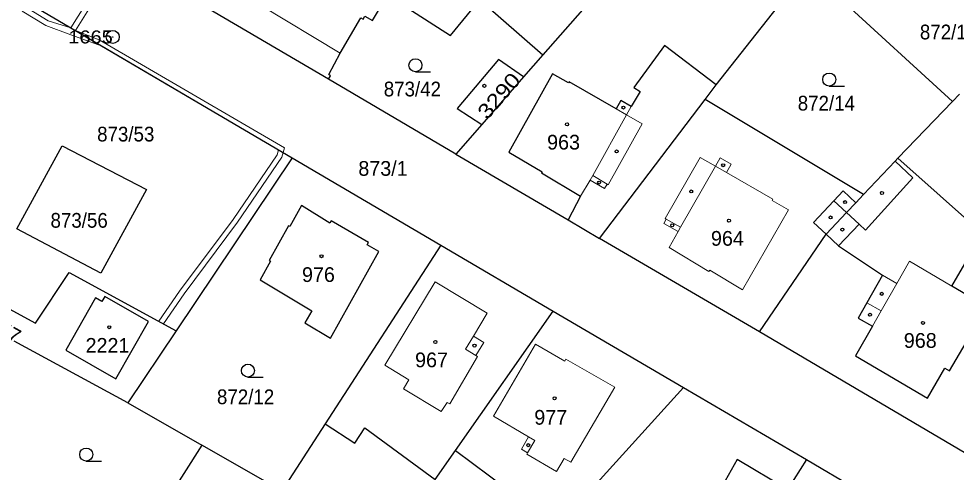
# Model space of a CAD drawing. Extents: x -679733 to -673243, y -1075091 to -1066557.
# Drawn here: x -676458.4 to -676350.2, y -1070869.6 to -1070817.2 of the extents above; entities that cross this region are included whole.
import ezdxf
from ezdxf.enums import TextEntityAlignment as Align

# ---------------------------------------------------------------- set-up
doc = ezdxf.new("R2010")
doc.units = 0
doc.header["$LTSCALE"] = 0.68
for name, color, linetype, lineweight in [('1', 7, 'Continuous', 25), ('13', 7, 'Continuous', 13), ('3', 7, 'Continuous', 25), ('4', 7, 'Continuous', 13), ('5', 7, 'Continuous', 25), ('8', 7, 'Continuous', 25)]:
    doc.layers.add(name, color=color, linetype=linetype, lineweight=lineweight)
doc.layers.add('2', color=7, linetype='Continuous')

msp = doc.modelspace()

# ---------------------------------------------------------------- linework, layer by layer
at = {"layer": '1'}
for p, q in [((-676350.59, -1070826.79), (-676367.32, -1070811.47)), ((-676405.16, -1070814.99), (-676397.87, -1070821.39)), ((-676360.86, -1070837.51), (-676379.13, -1070826.53)), ((-676349.78, -1070825.94), (-676350.59, -1070826.79)), ((-676350.59, -1070826.79), (-676356.91, -1070833.31)), ((-676372.88, -1070853.36), (-676391.34, -1070842.57)), ((-676372.88, -1070853.36), (-676365.18, -1070842.1)), ((-676409.64, -1070843.35), (-676423.02, -1070863.98)), ((-676407.95, -1070867.03), (-676396.69, -1070850.95)), ((-676445.79, -1070861.55), (-676458.9, -1070854.42)), ((-676445.79, -1070861.55), (-676437.22, -1070866.44))]:
    msp.add_line(p, q, dxfattribs=at)
for points in [[(-676504.63, -1070787.72), (-676503.05, -1070788.61), (-676500.51, -1070790.11), (-676485.78, -1070798.78), (-676479.98, -1070802.16), (-676465.96, -1070810.31), (-676457.4, -1070815.33), (-676426.82, -1070833.27), (-676409.64, -1070843.35), (-676396.69, -1070850.95)], [(-676367.56, -1070811.25), (-676379.45, -1070800.38), (-676388.73, -1070810.96), (-676397.87, -1070821.39), (-676400.1, -1070823.94), (-676404.93, -1070829.45), (-676407.92, -1070832.86), (-676394.96, -1070840.44)], [(-676407.92, -1070832.86), (-676422.63, -1070824.19), (-676436.94, -1070815.81), (-676447.29, -1070809.83), (-676460.2, -1070802.15)], [(-676377.86, -1070824.86), (-676367.32, -1070811.47), (-676367.56, -1070811.25)], [(-676422.63, -1070824.19), (-676422.4, -1070823.8), (-676422.6, -1070823.68), (-676421.29, -1070821.2), (-676418.87, -1070817.12), (-676418.61, -1070817.27), (-676418.41, -1070816.93), (-676417.54, -1070817.43), (-676416.62, -1070815.88), (-676417.48, -1070815.37), (-676417.28, -1070815.02), (-676417.54, -1070814.87), (-676416.9, -1070813.79), (-676408.55, -1070819.18), (-676405.16, -1070814.99)], [(-676377.86, -1070824.86), (-676383.82, -1070820.3), (-676387.36, -1070825.15), (-676386.66, -1070825.64), (-676387.67, -1070827.37), (-676388.88, -1070826.67), (-676389.43, -1070827.62), (-676394.85, -1070824.5), (-676394.93, -1070824.63), (-676396.77, -1070823.57), (-676401.8, -1070832.64), (-676397.96, -1070834.89), (-676398.03, -1070835.01), (-676393.52, -1070837.69), (-676394.96, -1070840.44)], [(-676400.1, -1070823.94), (-676402.99, -1070821.95), (-676407.78, -1070827.57), (-676404.93, -1070829.45)], [(-676394.96, -1070840.44), (-676391.34, -1070842.57), (-676379.13, -1070826.53), (-676377.86, -1070824.86)], [(-676426.82, -1070833.27), (-676440.21, -1070853.23), (-676445.79, -1070861.55)], [(-676365.18, -1070842.1), (-676363.74, -1070843.45), (-676358.69, -1070846.82), (-676360.48, -1070849.99), (-676361.48, -1070851.77), (-676359.83, -1070852.71), (-676361.78, -1070856.13), (-676353.49, -1070861), (-676351.47, -1070857.55), (-676350.93, -1070857.86), (-676348.62, -1070853.92), (-676349.15, -1070853.61), (-676347.13, -1070850.16), (-676350.66, -1070848.08), (-676347.12, -1070842.02), (-676356.91, -1070833.31)], [(-676356.91, -1070833.31), (-676357.23, -1070833.65), (-676360.86, -1070837.51)], [(-676365.18, -1070842.1), (-676362.83, -1070839.6), (-676361.75, -1070838.46), (-676360.86, -1070837.51)], [(-676472.72, -1070843.49), (-676456.42, -1070852.35), (-676452.56, -1070846.52), (-676440.21, -1070853.23)], [(-676396.69, -1070850.95), (-676381.64, -1070859.78), (-676367.45, -1070868.1)], [(-676333.71, -1070876.41), (-676348.39, -1070867.78), (-676372.88, -1070853.36)], [(-676394.78, -1070874.2), (-676393.5, -1070872.86), (-676381.64, -1070859.78)], [(-676423.02, -1070863.98), (-676428.02, -1070871.71), (-676437.22, -1070866.44), (-676446.1, -1070880.36), (-676438.72, -1070883.75)], [(-676423.02, -1070863.98), (-676419.58, -1070866.21), (-676418.43, -1070864.43), (-676410.32, -1070870.41), (-676407.95, -1070867.03)], [(-676407.95, -1070867.03), (-676396.17, -1070875.8), (-676394.78, -1070874.2)], [(-676367.45, -1070868.1), (-676369.63, -1070871.54), (-676375.44, -1070868.08), (-676378.58, -1070873.62), (-676379.06, -1070873.35), (-676380.11, -1070875.21), (-676379.63, -1070875.48), (-676380.67, -1070877.33), (-676379.3, -1070878.1), (-676380.95, -1070881.02), (-676374.04, -1070885.11), (-676372.4, -1070882.16), (-676371.08, -1070883.01), (-676367.98, -1070877.63), (-676365.58, -1070878.95), (-676365.39, -1070879.68)], [(-676367.45, -1070868.1), (-676361.72, -1070871.48), (-676360.71, -1070872.06), (-676350.67, -1070878.06), (-676327.8, -1070891.46), (-676308.54, -1070900.97)]]:
    msp.add_lwpolyline(points, dxfattribs=at)
for points in [[(-676458.59, -1070841.48), (-676453.37, -1070831.89), (-676443.64, -1070836.94), (-676448.91, -1070846.57)], [(-676422.37, -1070854.07), (-676416.82, -1070844.1), (-676418.14, -1070843.31), (-676417.99, -1070843.06), (-676422.3, -1070840.55), (-676422.45, -1070840.8), (-676425.74, -1070838.77), (-676427.08, -1070841.19), (-676427.22, -1070841.11), (-676429.46, -1070845.14), (-676429.33, -1070845.21), (-676430.52, -1070847.36), (-676424.53, -1070850.93), (-676425.34, -1070852.3)], [(-676449.5, -1070849.44), (-676452.94, -1070855.47), (-676447.16, -1070858.77), (-676443.4, -1070852.17), (-676448.45, -1070849.29), (-676448.77, -1070849.85)]]:
    msp.add_lwpolyline(points, close=True, dxfattribs=at)
at = {"layer": '13'}
for points in [[(-676447.48, -1070810.46), (-676452.35, -1070818.29), (-676454.98, -1070817.47), (-676457.67, -1070815.83)], [(-676457.96, -1070816.35), (-676455.24, -1070818.01), (-676452.35, -1070819.07), (-676448.75, -1070820.41), (-676428.38, -1070832.35), (-676428.55, -1070832.93), (-676433.63, -1070840.39), (-676439.81, -1070848.67), (-676442.21, -1070852.14), (-676441.68, -1070852.43), (-676439.29, -1070848.97), (-676433.13, -1070840.71), (-676427.99, -1070833.19), (-676427.85, -1070832.67), (-676427.7, -1070832.13), (-676449.07, -1070819.65), (-676451.83, -1070818.6), (-676446.83, -1070810.53)]]:
    msp.add_lwpolyline(points, dxfattribs=at)
at = {"layer": '3'}
for p, q in [((-676412.583, -1070823.34), (-676410.833, -1070823.34)), ((-676364.833, -1070824.99), (-676363.083, -1070824.99)), ((-676431.913, -1070858.58), (-676430.163, -1070858.58)), ((-676450.583, -1070868.26), (-676448.833, -1070868.26))]:
    msp.add_line(p, q, dxfattribs=at)
for centre in [(-676412.5829, -1070822.5898), (-676364.8329, -1070824.2398), (-676431.9129, -1070857.8298), (-676450.5829, -1070867.5098)]:
    msp.add_circle(centre, 0.75, dxfattribs=at)
at = {"layer": '4'}
for p, q in [((-676421.29, -1070821.2), (-676430.45, -1070815.68)), ((-676389.43, -1070827.62), (-676388.22, -1070828.32)), ((-676388.22, -1070828.32), (-676387.67, -1070827.37)), ((-676392.12, -1070835.33), (-676388.22, -1070828.32)), ((-676388.22, -1070828.32), (-676386.4, -1070829.37)), ((-676390.36, -1070836.38), (-676386.4, -1070829.37)), ((-676379.71, -1070833.23), (-676383.75, -1070840.28)), ((-676381.99, -1070841.27), (-676377.95, -1070834.24)), ((-676377.95, -1070834.24), (-676379.71, -1070833.23)), ((-676377.95, -1070834.24), (-676377.41, -1070833.29)), ((-676376.68, -1070834.97), (-676377.95, -1070834.24)), ((-676377.41, -1070833.29), (-676376.13, -1070834.02)), ((-676376.13, -1070834.02), (-676376.68, -1070834.97)), ((-676355.19, -1070835.6), (-676357.23, -1070833.65)), ((-676371.32, -1070838.05), (-676376.68, -1070834.97)), ((-676393.52, -1070837.69), (-676392.43, -1070835.84)), ((-676390.77, -1070836.83), (-676392.43, -1070835.84)), ((-676390.47, -1070836.31), (-676390.77, -1070836.83)), ((-676390.47, -1070836.31), (-676390.36, -1070836.38)), ((-676364.28, -1070838.23), (-676363.21, -1070837.09)), ((-676363.21, -1070837.09), (-676361.75, -1070838.46)), ((-676371.4, -1070838.19), (-676371.32, -1070838.05)), ((-676369.54, -1070839.26), (-676371.4, -1070838.19)), ((-676366.63, -1070840.73), (-676364.28, -1070838.23)), ((-676364.28, -1070838.23), (-676362.83, -1070839.6)), ((-676374.84, -1070848.49), (-676369.54, -1070839.26)), ((-676362.83, -1070839.6), (-676361.39, -1070840.95)), ((-676383.93, -1070840.87), (-676383.64, -1070840.35)), ((-676383.75, -1070840.28), (-676383.64, -1070840.35)), ((-676383.64, -1070840.35), (-676381.99, -1070841.27)), ((-676365.18, -1070842.1), (-676366.63, -1070840.73)), ((-676382.28, -1070841.79), (-676383.93, -1070840.87)), ((-676382.28, -1070841.79), (-676383.31, -1070843.63)), ((-676381.99, -1070841.27), (-676382.28, -1070841.79)), ((-676361.39, -1070840.95), (-676363.74, -1070843.45)), ((-676383.31, -1070843.63), (-676378.72, -1070846.4)), ((-676355.55, -1070845.21), (-676357.01, -1070847.77)), ((-676350.66, -1070848.08), (-676355.55, -1070845.21)), ((-676378.72, -1070846.4), (-676378.61, -1070846.22)), ((-676378.61, -1070846.22), (-676374.84, -1070848.49)), ((-676358.69, -1070846.82), (-676357.01, -1070847.77)), ((-676416.13, -1070857.21), (-676410.32, -1070847.57)), ((-676410.32, -1070847.57), (-676404.3, -1070851.2)), ((-676357.01, -1070847.77), (-676358.82, -1070850.92)), ((-676360.48, -1070849.99), (-676358.82, -1070850.92)), ((-676405.9, -1070853.85), (-676404.3, -1070851.2)), ((-676358.82, -1070850.92), (-676359.83, -1070852.71)), ((-676406.82, -1070855.34), (-676405.9, -1070853.85)), ((-676405.9, -1070853.85), (-676404.68, -1070854.59)), ((-676404.68, -1070854.59), (-676405.6, -1070856.07)), ((-676398.72, -1070854.79), (-676403.56, -1070863.1)), ((-676395.34, -1070856.72), (-676398.72, -1070854.79)), ((-676405.6, -1070856.07), (-676406.82, -1070855.34)), ((-676408.62, -1070861.68), (-676405.41, -1070856.19)), ((-676405.41, -1070856.19), (-676405.6, -1070856.07)), ((-676395.21, -1070856.5), (-676395.34, -1070856.72)), ((-676395.21, -1070856.5), (-676389.57, -1070859.75)), ((-676413.33, -1070858.89), (-676416.13, -1070857.21)), ((-676413.96, -1070859.92), (-676413.33, -1070858.89)), ((-676409.6, -1070862.55), (-676413.96, -1070859.92)), ((-676389.57, -1070859.75), (-676394.66, -1070868.4)), ((-676409.6, -1070862.55), (-676408.92, -1070861.49)), ((-676408.92, -1070861.49), (-676408.62, -1070861.68)), ((-676403.56, -1070863.1), (-676399.52, -1070865.48)), ((-676399.52, -1070865.48), (-676400.36, -1070866.9)), ((-676399.52, -1070865.48), (-676398.81, -1070865.9)), ((-676398.81, -1070865.9), (-676399.64, -1070867.32)), ((-676400.36, -1070866.9), (-676399.64, -1070867.32)), ((-676399.64, -1070867.32), (-676399.73, -1070867.47)), ((-676399.73, -1070867.47), (-676396.32, -1070869.48)), ((-676395.42, -1070867.95), (-676396.32, -1070869.48)), ((-676394.66, -1070868.4), (-676395.42, -1070867.95))]:
    msp.add_line(p, q, dxfattribs=at)
for points in [[(-676392.43, -1070835.84), (-676392.12, -1070835.33), (-676390.47, -1070836.31)], [(-676361.39, -1070840.95), (-676360.65, -1070841.61), (-676355.19, -1070835.6)]]:
    msp.add_lwpolyline(points, dxfattribs=at)
at = {"layer": '5'}
for centre in [(-676404.6268, -1070824.9692), (-676388.5768, -1070827.4792), (-676395.0868, -1070829.4192), (-676389.3668, -1070832.5392), (-676377.0668, -1070834.1292), (-676391.3868, -1070836.1292), (-676380.7568, -1070837.1592), (-676358.7368, -1070837.3292), (-676362.9968, -1070838.3892), (-676376.3968, -1070840.5292), (-676364.6768, -1070840.1592), (-676382.9468, -1070841.0592), (-676363.3068, -1070841.5492), (-676423.4268, -1070844.6292), (-676358.7568, -1070848.9692), (-676360.1268, -1070851.3892), (-676447.9268, -1070852.8192), (-676354.0068, -1070852.3192), (-676410.2868, -1070854.5192), (-676405.7668, -1070854.9492), (-676396.5268, -1070861.0192), (-676399.5668, -1070866.4292)]:
    msp.add_circle(centre, 0.175, dxfattribs=at)
at = {"layer": '8'}
for radius in [0.75, 0.03]:
    msp.add_circle((-676447.52, -1070819.3298), radius, dxfattribs=at)

# ---------------------------------------------------------------- texts
at = {"layer": '2', "width": 0.95}
for s, p in [('872/15', (-676351.059, -1070819.61)), ('873/42', (-676412.939, -1070826.19)), ('872/14', (-676365.159, -1070827.82)), ('873/53', (-676446.019, -1070831.39)), ('873/56', (-676451.399, -1070841.34)), ('872/12', (-676432.189, -1070861.7))]:
    msp.add_text(s, height=1.7, dxfattribs=at).set_placement(p, align=Align.CENTER)
at = {"layer": '2', "width": 1.2}
msp.add_text('3290', height=1.7, rotation=49, dxfattribs=at).set_placement((-676402.3051, -1070826.6751), align=Align.CENTER)
at = {"layer": '2'}
for s, p in [('963', (-676395.489, -1070832.32)), ('873/1', (-676416.33, -1070835.35)), ('964', (-676376.579, -1070843.42)), ('976', (-676423.779, -1070847.6)), ('968', (-676354.319, -1070855.2)), ('2221', (-676448.13, -1070855.769)), ('967', (-676410.729, -1070857.44)), ('977', (-676396.969, -1070864.07))]:
    msp.add_text(s, height=1.7, dxfattribs=at).set_placement(p, align=Align.CENTER)
msp.add_text('873/57', height=1.7, rotation=331, dxfattribs=at).set_placement((-676461.7871, -1070853.1149), align=Align.CENTER)
at = {"layer": '8', "width": 1.15}
msp.add_text('1665', height=1.5, dxfattribs=at).set_placement((-676447.519, -1070820.08), align=Align.RIGHT)

doc.saveas('drawing.dxf')
